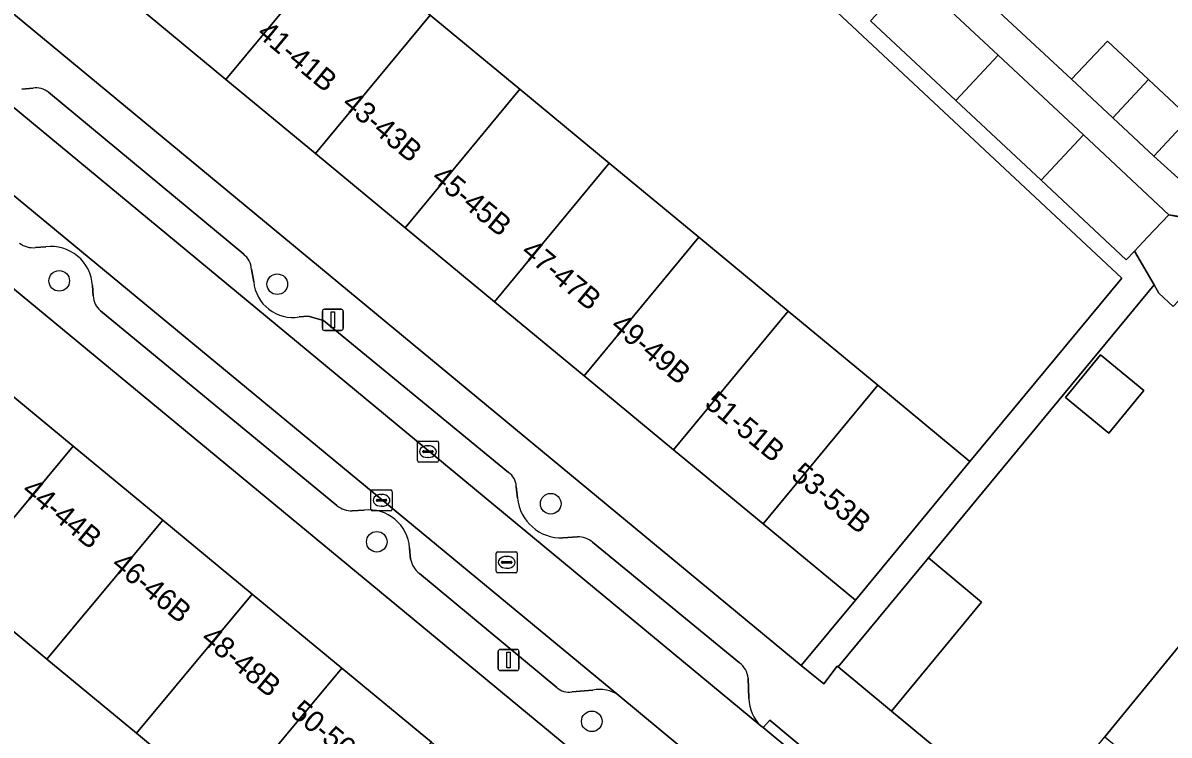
# Model space of a CAD drawing. Extents: x 162073 to 163043, y 381818 to 382561.
# Drawn here: x 162548.5 to 162602.8, y 382147.6 to 382181.4 of the extents above; entities that cross this region are included whole.
import ezdxf

# ---------------------------------------------------------------- set-up
doc = ezdxf.new("R2010")
doc.units = 0
for name, color, linetype in [('IMGEO_Boom', 7, 'Continuous'), ('IMGEO_Erf', 7, 'Continuous'), ('IMGEO_Kolk', 7, 'Continuous'), ('IMGEO_Lichtmast', 7, 'Continuous'), ('IMGEO_Muur', 7, 'Continuous'), ('IMGEO_Pand', 7, 'Continuous'), ('IMGEO_Pand_nummerreeks', 7, 'Continuous'), ('IMGEO_Parkeervlak_open', 7, 'Continuous'), ('IMGEO_Rijbaan_lokaal_open', 7, 'Continuous'), ('IMGEO_Rioolput', 7, 'Continuous'), ('IMGEO_Voetpad_open', 7, 'Continuous')]:
    doc.layers.add(name, color=color, linetype=linetype)

msp = doc.modelspace()

# ---------------------------------------------------------------- linework, layer by layer
at = {"layer": 'IMGEO_Boom'}
for centre in [(162550.195, 382169.175), (162560.537, 382169.018), (162573.508, 382158.604), (162565.257, 382156.799), (162575.455, 382148.282)]:
    msp.add_circle(centre, 0.489, dxfattribs=at)
at = {"layer": 'IMGEO_Erf'}
for points in [[(162548.041, 382218.424), (162538.119, 382206.437), (162539.554, 382205.251), (162540.532, 382204.442), (162542.367, 382202.925), (162543.981, 382201.47), (162544.28, 382201.223), (162546.555, 382199.341), (162550.802, 382195.829), (162555.049, 382192.317), (162559.295, 382188.805), (162563.542, 382185.293), (162567.789, 382181.781), (162572.036, 382178.268), (162576.283, 382174.756), (162580.53, 382171.244), (162584.777, 382167.732), (162589.023, 382164.22), (162593.393, 382160.606), (162600.588, 382169.306)], [(162585.394, 382150.935), (162587.956, 382154.032), (162583.585, 382157.648), (162579.338, 382161.16), (162575.091, 382164.672), (162570.844, 382168.184), (162566.597, 382171.697), (162562.351, 382175.209), (162558.104, 382178.721), (162553.857, 382182.233), (162549.61, 382185.745), (162545.363, 382189.257), (162541.116, 382192.77), (162536.87, 382196.282), (162532.623, 382199.794), (162530.074, 382196.697)], [(162523.638, 382188.978), (162521.126, 382185.918), (162525.373, 382182.406), (162529.62, 382178.895), (162533.868, 382175.383), (162538.115, 382171.871), (162542.362, 382168.36), (162546.61, 382164.848), (162550.857, 382161.336), (162555.104, 382157.824), (162559.352, 382154.313), (162563.599, 382150.801), (162567.846, 382147.289), (162572.093, 382143.778), (162576.441, 382140.183), (162578.962, 382143.232)], [(162541.122, 382158.258), (162536.877, 382161.772), (162532.632, 382165.287), (162528.387, 382168.802), (162524.143, 382172.316), (162519.898, 382175.831), (162515.662, 382179.338), (162506.038, 382167.712), (162561.785, 382121.807), (162570.955, 382133.557), (162566.591, 382137.17), (162562.346, 382140.685), (162558.101, 382144.199), (162553.857, 382147.714), (162549.612, 382151.228), (162545.367, 382154.743)], [(162597.919, 382163.646), (162599.578, 382165.671), (162601.641, 382163.982), (162599.982, 382161.956)]]:
    msp.add_lwpolyline(points, close=True, dxfattribs=at)
for points in [[(162593.69, 382182.953), (162598.213, 382178.739), (162599.908, 382180.551), (162601.857, 382178.728), (162603.805, 382176.905), (162602.11, 382175.093), (162604.078, 382173.321), (162612.622, 382182.688)], [(162605.032, 382171.952), (162602.817, 382172.315), (162605.08, 382171.863)], [(162603.029, 382167.963), (162602.35, 382168.598), (162602.128, 382168.98), (162591.419, 382156.031), (162593.943, 382153.932), (162589.673, 382148.769), (162596.289, 382143.28), (162599.784, 382147.547), (162603.279, 382151.815)]]:
    msp.add_lwpolyline(points, dxfattribs=at)
at = {"layer": 'IMGEO_Kolk'}
for p, q in [((162567.183, 382160.65), (162567.183, 382161.502)), ((162567.258, 382161.576), (162568.11, 382161.576)), ((162568.184, 382161.502), (162568.184, 382160.65)), ((162567.442, 382161.07), (162567.442, 382161.082)), ((162567.88, 382161.033), (162567.482, 382161.033)), ((162567.485, 382161.119), (162567.883, 382161.119)), ((162567.671, 382161.356), (162567.696, 382161.356)), ((162567.926, 382161.082), (162567.926, 382161.07)), ((162568.11, 382160.576), (162567.258, 382160.576)), ((162567.694, 382160.796), (162567.669, 382160.796)), ((162565.057, 382159.266), (162565.909, 382159.266)), ((162564.982, 382158.34), (162564.982, 382159.192)), ((162565.241, 382158.76), (162565.241, 382158.772)), ((162565.679, 382158.723), (162565.281, 382158.723)), ((162565.284, 382158.809), (162565.682, 382158.809)), ((162565.47, 382159.046), (162565.495, 382159.046)), ((162565.725, 382158.772), (162565.725, 382158.76)), ((162565.983, 382159.192), (162565.983, 382158.34)), ((162565.909, 382158.266), (162565.057, 382158.266)), ((162565.493, 382158.486), (162565.468, 382158.486))]:
    msp.add_line(p, q, dxfattribs=at)
for points in [[(162567.183, 382160.65), (162567.183, 382161.502)], [(162567.258, 382161.576), (162568.11, 382161.576)], [(162568.184, 382161.502), (162568.184, 382160.65)], [(162568.11, 382160.576), (162567.258, 382160.576)], [(162565.057, 382159.266), (162565.909, 382159.266)], [(162564.982, 382158.34), (162564.982, 382159.192)], [(162565.983, 382159.192), (162565.983, 382158.34)], [(162565.909, 382158.266), (162565.057, 382158.266)]]:
    msp.add_lwpolyline(points, dxfattribs=at)
for centre, radius, start, end in [((162567.26, 382161.5), 0.0765, 91.552, 178.448), ((162567.26, 382161.5), 0.0765, 91.552, 178.448), ((162568.108, 382161.5), 0.0765, 1.552, 88.448), ((162568.108, 382161.5), 0.0765, 1.552, 88.448), ((162567.482, 382161.079), 0.0403, 85.8775, 175.7526), ((162567.479, 382161.069), 0.0366, 178.938, 274.7102), ((162567.883, 382161.076), 0.043, 264.8664, 352.4533), ((162567.887, 382161.081), 0.0386, 1.7309, 96.639), ((162567.26, 382160.652), 0.0765, 181.552, 268.448), ((162567.26, 382160.652), 0.0765, 181.552, 268.448), ((162568.108, 382160.652), 0.0765, 271.552, 358.448), ((162568.108, 382160.652), 0.0765, 271.552, 358.448), ((162565.059, 382159.19), 0.0765, 91.552, 178.448), ((162565.059, 382159.19), 0.0765, 91.552, 178.448), ((162565.907, 382159.19), 0.0765, 1.552, 88.448), ((162565.907, 382159.19), 0.0765, 1.552, 88.448), ((162565.281, 382158.769), 0.0403, 85.8775, 175.7526), ((162565.278, 382158.759), 0.0366, 178.938, 274.7102), ((162565.682, 382158.766), 0.043, 264.8664, 352.4533), ((162565.686, 382158.771), 0.0386, 1.7309, 96.639), ((162565.059, 382158.342), 0.0765, 181.552, 268.448), ((162565.059, 382158.342), 0.0765, 181.552, 268.448), ((162565.907, 382158.342), 0.0765, 271.552, 358.448), ((162565.907, 382158.342), 0.0765, 271.552, 358.448)]:
    msp.add_arc(centre, radius, start, end, dxfattribs=at)
for centre, major_axis, ratio, start_param, end_param in [((162567.67, 382161.076), (-0.387, 0.002), 0.722429, 4.712389, 7.853982), ((162567.695, 382161.076), (-0.39, 0.002), 0.717154, 1.570796, 4.712389), ((162565.469, 382158.766), (-0.387, 0.002), 0.722429, 4.712389, 7.853982), ((162565.494, 382158.766), (-0.39, 0.002), 0.717154, 1.570796, 4.712389)]:
    msp.add_ellipse(centre, major_axis=major_axis, ratio=ratio, start_param=start_param, end_param=end_param, dxfattribs=at)
at = {"layer": 'IMGEO_Lichtmast'}
for p, q in [((162562.677, 382166.925), (162562.677, 382167.725)), ((162562.677, 382167.725), (162562.677, 382166.925)), ((162562.777, 382167.825), (162563.567, 382167.825)), ((162563.567, 382167.825), (162562.777, 382167.825)), ((162563.667, 382167.725), (162563.667, 382166.925)), ((162563.667, 382166.925), (162563.667, 382167.725)), ((162563.567, 382166.825), (162562.777, 382166.825)), ((162562.777, 382166.825), (162563.567, 382166.825)), ((162571.111, 382151.692), (162571.901, 382151.692)), ((162571.901, 382151.692), (162571.111, 382151.692)), ((162571.011, 382150.792), (162571.011, 382151.592)), ((162571.011, 382151.592), (162571.011, 382150.792)), ((162572.001, 382151.592), (162572.001, 382150.792)), ((162572.001, 382150.792), (162572.001, 382151.592)), ((162571.901, 382150.692), (162571.111, 382150.692)), ((162571.111, 382150.692), (162571.901, 382150.692))]:
    msp.add_line(p, q, dxfattribs=at)
for points in [[(162563.097, 382167.7), (162563.247, 382167.7), (162563.247, 382166.95), (162563.097, 382166.95), (162563.097, 382167.7)], [(162571.431, 382151.567), (162571.581, 382151.567), (162571.581, 382150.817), (162571.431, 382150.817), (162571.431, 382151.567)]]:
    msp.add_lwpolyline(points, dxfattribs=at)
for centre, start, end in [((162562.777, 382167.725), 90, 180), ((162562.777, 382167.725), 90, 180), ((162563.567, 382167.725), 0, 90), ((162563.567, 382167.725), 360, 90), ((162562.777, 382166.925), 180, 270), ((162562.777, 382166.925), 180, 270), ((162563.567, 382166.925), 270, 0), ((162563.567, 382166.925), 270, 0), ((162571.111, 382151.592), 90, 180), ((162571.111, 382151.592), 90, 180), ((162571.901, 382151.592), 0, 90), ((162571.901, 382151.592), 360, 90), ((162571.111, 382150.792), 180, 270), ((162571.111, 382150.792), 180, 270), ((162571.901, 382150.792), 270, 0), ((162571.901, 382150.792), 270, 0)]:
    msp.add_arc(centre, 0.1, start, end, dxfattribs=at)
at = {"layer": 'IMGEO_Muur'}
msp.add_lwpolyline([(162596.289, 382143.28), (162589.673, 382148.769)], dxfattribs=at)
at = {"layer": 'IMGEO_Pand'}
for points in [[(162553.857, 382182.233), (162558.104, 382178.721), (162563.542, 382185.293), (162559.295, 382188.805)], [(162567.789, 382181.781), (162563.542, 382185.293), (162558.104, 382178.721), (162562.351, 382175.209)], [(162592.721, 382177.733), (162594.731, 382179.881), (162590.688, 382183.664), (162588.678, 382181.516)], [(162567.789, 382181.781), (162562.351, 382175.209), (162566.597, 382171.697), (162572.036, 382178.268)], [(162598.213, 382178.739), (162600.162, 382176.916), (162601.857, 382178.728), (162599.908, 382180.551)], [(162598.774, 382176.098), (162594.731, 382179.881), (162592.721, 382177.733), (162596.764, 382173.95)], [(162570.844, 382168.184), (162576.283, 382174.756), (162572.036, 382178.268), (162566.597, 382171.697)], [(162601.857, 382178.728), (162600.162, 382176.916), (162602.11, 382175.093), (162603.805, 382176.905)], [(162598.774, 382176.098), (162596.764, 382173.95), (162600.807, 382170.167), (162601.197, 382170.583), (162601.812, 382171.241), (162602.817, 382172.315)], [(162580.53, 382171.244), (162576.283, 382174.756), (162570.844, 382168.184), (162575.091, 382164.672)], [(162602.817, 382172.315), (162601.812, 382171.241), (162601.197, 382170.583), (162602.128, 382168.98), (162602.35, 382168.598), (162603.029, 382167.963), (162605.932, 382171.065), (162605.08, 382171.863)], [(162584.777, 382167.732), (162580.53, 382171.244), (162575.091, 382164.672), (162579.338, 382161.16)], [(162583.585, 382157.648), (162589.023, 382164.22), (162584.777, 382167.732), (162579.338, 382161.16)], [(162597.919, 382163.646), (162599.982, 382161.956), (162601.641, 382163.982), (162599.578, 382165.671)], [(162541.122, 382158.258), (162545.367, 382154.743), (162550.857, 382161.336), (162546.61, 382164.848)], [(162583.585, 382157.648), (162587.956, 382154.032), (162593.393, 382160.606), (162589.023, 382164.22)], [(162549.612, 382151.228), (162555.104, 382157.824), (162550.857, 382161.336), (162545.367, 382154.743)], [(162549.612, 382151.228), (162553.857, 382147.714), (162559.352, 382154.313), (162555.104, 382157.824)], [(162589.673, 382148.769), (162593.943, 382153.932), (162591.419, 382156.031), (162587.149, 382150.868)], [(162563.599, 382150.801), (162559.352, 382154.313), (162553.857, 382147.714), (162558.101, 382144.199)], [(162610.788, 382147.61), (162607.673, 382150.188), (162606.687, 382148.996), (162603.279, 382151.815), (162599.784, 382147.547), (162603.295, 382144.643), (162604.281, 382145.835), (162607.287, 382143.348)], [(162562.346, 382140.685), (162567.846, 382147.289), (162563.599, 382150.801), (162558.101, 382144.199)]]:
    msp.add_lwpolyline(points, close=True, dxfattribs=at)
at = {"layer": 'IMGEO_Parkeervlak_open'}
for points in [[(162455.575, 382254.047), (162467.743, 382243.863), (162583.48, 382148.075)], [(162576.743, 382149.513), (162505.451, 382208.42), (162453.427, 382251.529)], [(162548.954, 382178.32), (162548.422, 382178.263)], [(162558.944, 382170.438), (162549.686, 382178.119)], [(162549.068, 382170.759), (162549.565, 382170.79)], [(162559.422, 382169.131), (162559.316, 382169.728)], [(162551.771, 382168.958), (162551.804, 382168.461)], [(162552.146, 382167.758), (162563.367, 382158.514)], [(162562.002, 382167.503), (162561.577, 382167.463)], [(162562.729, 382167.298), (162562.002, 382167.503)], [(162571.501, 382160.086), (162562.729, 382167.298)], [(162571.937, 382158.874), (162571.868, 382159.425)], [(162564.095, 382158.269), (162564.661, 382158.297)], [(162566.814, 382156.516), (162566.855, 382155.982)], [(162574.773, 382157.029), (162574.089, 382156.986)], [(162582.465, 382151.06), (162575.482, 382156.776)], [(162567.284, 382155.29), (162573.794, 382149.886)], [(162582.909, 382149.358), (162582.87, 382150.33)], [(162574.506, 382149.676), (162575.5, 382149.764)]]:
    msp.add_lwpolyline(points, dxfattribs=at)
for centre, radius, start, end in [((162549.08, 382177.344), 0.984, 51.9494, 97.3417), ((162548.934, 382171.734), 0.985, 231.0272, 277.8069), ((162549.807, 382168.837), 1.968, 3.5245, 97.0588), ((162558.34, 382169.669), 0.978, 3.4617, 51.8424), ((162561.278, 382169.303), 1.864, 185.294, 279.2253), ((162552.81, 382168.516), 1.007, 183.1081, 228.7765), ((162571.098, 382159.43), 0.77, 359.6412, 58.4386), ((162574.006, 382159.062), 2.077, 185.184, 272.2935), ((162564.065, 382159.385), 1.116, 231.2761, 271.5238), ((162564.885, 382156.376), 1.934, 4.1544, 96.6493), ((162574.831, 382156.071), 0.96, 47.2812, 93.4419), ((162568.013, 382156.221), 1.182, 191.6571, 231.936), ((162581.809, 382150.219), 1.067, 5.9914, 52.0511), ((162574.371, 382150.532), 0.866, 228.2031, 278.9307), ((162575.821, 382148.15), 1.645, 55.916, 101.2514), ((162584.635, 382149.357), 1.726, 179.9825, 228.0004)]:
    msp.add_arc(centre, radius, start, end, dxfattribs=at)
at = {"layer": 'IMGEO_Rijbaan_lokaal_open'}
msp.add_lwpolyline([(162599.371, 382134.967), (162586.579, 382145.506), (162586.493, 382145.572), (162583.59, 382147.984), (162583.48, 382148.075), (162467.743, 382243.863), (162455.575, 382254.047), (162453.427, 382251.529), (162505.451, 382208.42), (162576.743, 382149.513), (162581.599, 382145.482), (162584.507, 382143.092), (162586.648, 382141.318), (162597.298, 382132.492)], close=True, dxfattribs=at)
at = {"layer": 'IMGEO_Rioolput'}
for p, q in [((162570.921, 382155.4), (162570.921, 382156.252)), ((162570.996, 382156.326), (162571.848, 382156.326)), ((162571.409, 382156.106), (162571.434, 382156.106)), ((162571.922, 382156.252), (162571.922, 382155.4)), ((162571.18, 382155.82), (162571.18, 382155.832)), ((162571.618, 382155.783), (162571.22, 382155.783)), ((162571.223, 382155.869), (162571.621, 382155.869)), ((162571.432, 382155.546), (162571.407, 382155.546)), ((162571.664, 382155.832), (162571.664, 382155.82)), ((162571.848, 382155.326), (162570.996, 382155.326))]:
    msp.add_line(p, q, dxfattribs=at)
for points in [[(162570.921, 382155.4), (162570.921, 382156.252)], [(162570.996, 382156.326), (162571.848, 382156.326)], [(162571.922, 382156.252), (162571.922, 382155.4)], [(162571.848, 382155.326), (162570.996, 382155.326)]]:
    msp.add_lwpolyline(points, dxfattribs=at)
for centre, radius, start, end in [((162570.998, 382156.25), 0.0765, 91.552, 178.448), ((162570.998, 382156.25), 0.0765, 91.552, 178.448), ((162571.846, 382156.25), 0.0765, 1.552, 88.448), ((162571.846, 382156.25), 0.0765, 1.552, 88.448), ((162571.22, 382155.829), 0.0403, 85.8775, 175.7526), ((162571.217, 382155.819), 0.0366, 178.938, 274.7102), ((162571.621, 382155.826), 0.043, 264.8664, 352.4533), ((162571.625, 382155.831), 0.0386, 1.7309, 96.639), ((162570.998, 382155.402), 0.0765, 181.552, 268.448), ((162570.998, 382155.402), 0.0765, 181.552, 268.448), ((162571.846, 382155.402), 0.0765, 271.552, 358.448), ((162571.846, 382155.402), 0.0765, 271.552, 358.448)]:
    msp.add_arc(centre, radius, start, end, dxfattribs=at)
for centre, major_axis, ratio, start_param, end_param in [((162571.408, 382155.826), (-0.387, 0.002), 0.722429, 4.712389, 7.853982), ((162571.433, 382155.826), (-0.39, 0.002), 0.717154, 1.570796, 4.712389)]:
    msp.add_ellipse(centre, major_axis=major_axis, ratio=ratio, start_param=start_param, end_param=end_param, dxfattribs=at)
at = {"layer": 'IMGEO_Voetpad_open'}
for points in [[(162453.427, 382251.529), (162452.002, 382252.727), (162449.526, 382250.362), (162465.927, 382236.819), (162467.32, 382235.647), (162491.963, 382215.169), (162522.479, 382189.936), (162523.638, 382188.978), (162578.962, 382143.232), (162580.273, 382142.148), (162578.638, 382140.471), (162580.943, 382138.549), (162581.857, 382139.648), (162588.643, 382133.909), (162591.826, 382131.301), (162594.946, 382128.72), (162597.674, 382126.473), (162599.157, 382123.241)], [(162548.041, 382218.424), (162600.588, 382169.306), (162593.393, 382160.606), (162587.956, 382154.032), (162585.394, 382150.935), (162586.457, 382150.056), (162587.088, 382150.899), (162587.149, 382150.868), (162591.419, 382156.031), (162602.128, 382168.98), (162601.197, 382170.583), (162600.807, 382170.167), (162596.764, 382173.95), (162592.721, 382177.733), (162588.678, 382181.516)], [(162608.683, 382134.916), (162605.45, 382135.683), (162602.791, 382137.875), (162596.289, 382143.28), (162589.673, 382148.769), (162587.149, 382150.868), (162587.088, 382150.899), (162586.457, 382150.056), (162585.394, 382150.935), (162530.074, 382196.697)], [(162590.688, 382183.664), (162594.731, 382179.881), (162598.774, 382176.098), (162602.817, 382172.315), (162605.032, 382171.952), (162605.947, 382173.633), (162616.534, 382185.157)], [(162612.622, 382182.688), (162604.078, 382173.321), (162602.11, 382175.093), (162600.162, 382176.916), (162598.213, 382178.739), (162593.69, 382182.953)], [(162548.422, 382178.263), (162548.954, 382178.32)], [(162549.686, 382178.119), (162558.944, 382170.438)], [(162549.565, 382170.79), (162549.068, 382170.759)], [(162559.316, 382169.728), (162559.422, 382169.131)], [(162551.804, 382168.461), (162551.771, 382168.958)], [(162563.367, 382158.514), (162552.146, 382167.758)], [(162561.577, 382167.463), (162562.002, 382167.503), (162562.729, 382167.298), (162571.501, 382160.086)], [(162571.868, 382159.425), (162571.937, 382158.874)], [(162564.661, 382158.297), (162564.095, 382158.269)], [(162566.855, 382155.982), (162566.814, 382156.516)], [(162574.089, 382156.986), (162574.773, 382157.029)], [(162575.482, 382156.776), (162582.465, 382151.06)], [(162573.794, 382149.886), (162567.284, 382155.29)], [(162582.87, 382150.33), (162582.909, 382149.358)], [(162575.5, 382149.764), (162574.506, 382149.676)], [(162586.648, 382141.318), (162584.507, 382143.092), (162584.217, 382142.737), (162581.329, 382145.157), (162581.599, 382145.482), (162576.743, 382149.513)], [(162583.48, 382148.075), (162583.59, 382147.984), (162583.899, 382148.341), (162586.79, 382145.923), (162586.493, 382145.572), (162586.579, 382145.506)]]:
    msp.add_lwpolyline(points, dxfattribs=at)
msp.add_lwpolyline([(162586.493, 382145.572), (162586.79, 382145.923), (162583.899, 382148.341), (162583.59, 382147.984)], close=True, dxfattribs=at)
for centre, radius, start, end in [((162549.08, 382177.344), 0.984, 51.9494, 97.3417), ((162548.934, 382171.734), 0.985, 231.0272, 277.8069), ((162549.807, 382168.837), 1.968, 3.5245, 97.0588), ((162558.34, 382169.669), 0.978, 3.4617, 51.8424), ((162561.278, 382169.303), 1.864, 185.294, 279.2253), ((162552.81, 382168.516), 1.007, 183.1081, 228.7765), ((162571.098, 382159.43), 0.77, 359.6412, 58.4386), ((162574.006, 382159.062), 2.077, 185.184, 272.2935), ((162564.065, 382159.385), 1.116, 231.2761, 271.5238), ((162564.885, 382156.376), 1.934, 4.1544, 96.6493), ((162574.831, 382156.071), 0.96, 47.2812, 93.4419), ((162568.013, 382156.221), 1.182, 191.6571, 231.936), ((162581.809, 382150.219), 1.067, 5.9914, 52.0511), ((162574.371, 382150.532), 0.866, 228.2031, 278.9307), ((162575.821, 382148.15), 1.645, 55.916, 101.2514), ((162584.635, 382149.357), 1.726, 179.9825, 228.0004)]:
    msp.add_arc(centre, radius, start, end, dxfattribs=at)

# ---------------------------------------------------------------- texts
at = {"layer": 'IMGEO_Pand_nummerreeks'}
for s, rotation, p in [('41-41B', 320.4088, (162559.518, 382180.822)), ('43-43B', 320.4088, (162563.553, 382177.484)), ('45-45B', 320.4088, (162567.8, 382173.972)), ('47-47B', 320.4088, (162572.047, 382170.46)), ('49-49B', 320.4088, (162576.294, 382166.947)), ('51-51B', 320.4088, (162580.752, 382163.261)), ('53-53B', 320.4088, (162584.85, 382159.872)), ('44-44B', 320.4159, (162548.364, 382159.142)), ('46-46B', 320.4159, (162552.611, 382155.63)), ('48-48B', 320.4159, (162556.858, 382152.118)), ('50-50B', 320.4159, (162561.106, 382148.607))]:
    msp.add_text(s, height=1, rotation=rotation, dxfattribs=at).set_placement(p)

doc.saveas('drawing.dxf')
